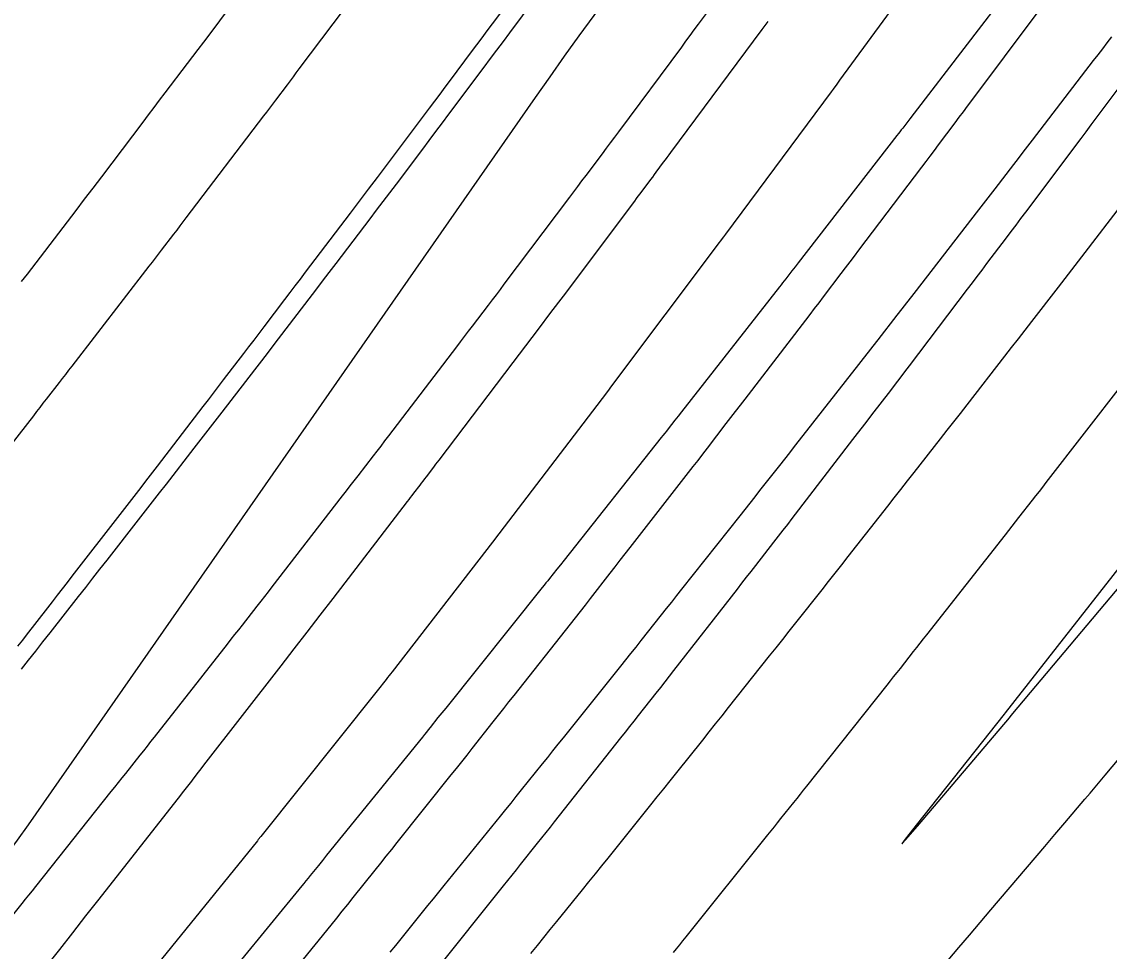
# Model space of a CAD drawing. Extents: x 1005228 to 1008882, y 1883389 to 1885754.
# Drawn here: x 1008265.2 to 1008294.8, y 1884647.8 to 1884673.12 of the extents above; entities that cross this region are included whole.
import ezdxf

# ---------------------------------------------------------------- set-up
doc = ezdxf.new("R2010")
doc.units = 0
for name, color, linetype in [('ATDIMS', 7, 'Continuous'), ('C-ANNO-NOTE', 7, 'Continuous'), ('TSOBSTACLE', 7, 'Continuous')]:
    doc.layers.add(name, color=color, linetype=linetype)

msp = doc.modelspace()

# ---------------------------------------------------------------- linework, layer by layer
at = {"layer": 'ATDIMS'}
for points in [[(1008279.167, 1884673.751), (1008278.473, 1884672.814), (1008278.3, 1884672.58), (1008278.125, 1884672.346), (1008277.951, 1884672.113), (1008277.776, 1884671.88), (1008276.817, 1884670.601), (1008276.638, 1884670.363), (1008276.459, 1884670.125), (1008276.281, 1884669.888), (1008276.102, 1884669.65), (1008275.387, 1884668.698), (1008275.208, 1884668.461), (1008275.029, 1884668.223), (1008274.849, 1884667.986), (1008274.669, 1884667.749), (1008273.743, 1884666.534), (1008273.56, 1884666.292), (1008273.376, 1884666.051), (1008273.192, 1884665.81), (1008273.008, 1884665.568), (1008272.272, 1884664.603), (1008272.088, 1884664.362), (1008271.903, 1884664.121), (1008271.719, 1884663.881), (1008271.533, 1884663.64), (1008270.641, 1884662.485), (1008270.452, 1884662.24), (1008270.263, 1884661.996), (1008270.074, 1884661.751), (1008269.885, 1884661.507), (1008269.129, 1884660.528), (1008268.939, 1884660.284), (1008268.75, 1884660.04), (1008268.56, 1884659.796), (1008268.369, 1884659.553), (1008267.51, 1884658.456), (1008267.316, 1884658.208), (1008267.122, 1884657.96), (1008266.928, 1884657.713), (1008266.734, 1884657.465), (1008265.957, 1884656.474), (1008265.763, 1884656.227), (1008265.568, 1884655.98), (1008265.373, 1884655.733), (1008265.177, 1884655.486)], [(1008270.874, 1884673.537), (1008270.288, 1884672.756), (1008270.141, 1884672.561), (1008269.994, 1884672.366), (1008269.847, 1884672.171), (1008269.699, 1884671.977), (1008269.092, 1884671.178), (1008268.942, 1884670.98), (1008268.792, 1884670.781), (1008268.642, 1884670.583), (1008268.492, 1884670.385), (1008267.364, 1884668.896), (1008267.131, 1884668.59), (1008266.898, 1884668.283), (1008266.665, 1884667.977), (1008266.432, 1884667.672), (1008265.34, 1884666.245), (1008265.184, 1884666.042)], [(1008295.126, 1884668.12), (1008294.135, 1884666.829), (1008293.954, 1884666.594), (1008293.773, 1884666.359), (1008293.592, 1884666.124), (1008293.41, 1884665.889), (1008292.682, 1884664.951), (1008292.5, 1884664.716), (1008292.318, 1884664.481), (1008292.136, 1884664.247), (1008291.954, 1884664.012), (1008290.922, 1884662.683), (1008290.743, 1884662.452), (1008290.563, 1884662.222), (1008290.384, 1884661.991), (1008290.203, 1884661.761), (1008289.482, 1884660.841), (1008289.302, 1884660.611), (1008289.121, 1884660.381), (1008288.941, 1884660.151), (1008288.761, 1884659.921), (1008287.688, 1884658.553), (1008287.51, 1884658.327), (1008287.332, 1884658.101), (1008287.154, 1884657.875), (1008286.975, 1884657.649), (1008286.26, 1884656.747), (1008286.082, 1884656.522), (1008285.903, 1884656.297), (1008285.724, 1884656.071), (1008285.545, 1884655.846), (1008284.431, 1884654.44), (1008284.255, 1884654.218), (1008284.078, 1884653.997), (1008283.902, 1884653.775), (1008283.725, 1884653.554), (1008283.017, 1884652.67), (1008282.84, 1884652.449), (1008282.663, 1884652.228), (1008282.486, 1884652.008), (1008282.309, 1884651.787), (1008281.152, 1884650.343), (1008280.978, 1884650.126), (1008280.803, 1884649.909), (1008280.629, 1884649.692), (1008280.453, 1884649.476), (1008279.752, 1884648.61), (1008279.577, 1884648.393), (1008279.401, 1884648.177), (1008279.226, 1884647.96), (1008279.051, 1884647.744)]]:
    msp.add_lwpolyline(points, dxfattribs=at)
at = {"layer": 'C-ANNO-NOTE'}
msp.add_lwpolyline([(1008262.497, 1884647.391), (1008264.178, 1884649.599), (1008264.484, 1884650.007), (1008264.786, 1884650.417), (1008265.085, 1884650.831), (1008265.378, 1884651.248), (1008279.187, 1884671.059), (1008279.58, 1884671.62), (1008279.976, 1884672.179), (1008280.375, 1884672.736), (1008280.777, 1884673.291), (1008282.388, 1884675.508), (1008282.79, 1884676.063), (1008283.19, 1884676.619), (1008283.587, 1884677.178), (1008283.982, 1884677.738), (1008294.687, 1884692.979)], dxfattribs=at)
at = {"layer": 'TSOBSTACLE'}
for points in [[(1008290.243, 1884675.33), (1008287.463, 1884671.525), (1008287.444, 1884671.498), (1008287.424, 1884671.472), (1008287.405, 1884671.445), (1008287.385, 1884671.419), (1008287.288, 1884671.286), (1008287.229, 1884671.207), (1008284.359, 1884667.334), (1008284.33, 1884667.295), (1008284.301, 1884667.257), (1008284.214, 1884667.141), (1008284.185, 1884667.102), (1008281.226, 1884663.165), (1008281.207, 1884663.14), (1008281.188, 1884663.115), (1008281.112, 1884663.016), (1008278.064, 1884659.017), (1008278.046, 1884658.994), (1008278.011, 1884658.948), (1008275.277, 1884655.412), (1008275.237, 1884655.361), (1008275.197, 1884655.31), (1008275.157, 1884655.259), (1008275.117, 1884655.208), (1008274.872, 1884654.896), (1008274.869, 1884654.893), (1008271.701, 1884650.927), (1008271.633, 1884650.843), (1008271.611, 1884650.815), (1008268.493, 1884646.964)], [(1008274.869, 1884674.665), (1008272.742, 1884671.831), (1008272.662, 1884671.725), (1008272.582, 1884671.618), (1008272.502, 1884671.511), (1008272.422, 1884671.404), (1008272.101, 1884670.978), (1008272.021, 1884670.871), (1008271.94, 1884670.765), (1008271.86, 1884670.658), (1008271.779, 1884670.552), (1008269.665, 1884667.775), (1008269.581, 1884667.666), (1008269.498, 1884667.556), (1008269.414, 1884667.446), (1008269.331, 1884667.337), (1008268.996, 1884666.898), (1008268.912, 1884666.788), (1008268.828, 1884666.678), (1008268.744, 1884666.569), (1008268.66, 1884666.46), (1008266.559, 1884663.739), (1008266.472, 1884663.627), (1008266.385, 1884663.514), (1008266.298, 1884663.401), (1008266.211, 1884663.289), (1008265.863, 1884662.838), (1008265.775, 1884662.726), (1008265.688, 1884662.613), (1008265.601, 1884662.501), (1008265.513, 1884662.389), (1008263.425, 1884659.723)], [(1008292.197, 1884674.157), (1008289.49, 1884670.629), (1008289.374, 1884670.477), (1008289.179, 1884670.223), (1008289.14, 1884670.172), (1008289.101, 1884670.122), (1008289.061, 1884670.071), (1008289.022, 1884670.02), (1008286.335, 1884666.555), (1008286.25, 1884666.446), (1008286.165, 1884666.337), (1008285.996, 1884666.118), (1008285.953, 1884666.064), (1008285.911, 1884666.009), (1008285.868, 1884665.955), (1008285.825, 1884665.9), (1008283.158, 1884662.497), (1008283.066, 1884662.38), (1008282.974, 1884662.263), (1008282.791, 1884662.029), (1008282.745, 1884661.971), (1008282.699, 1884661.913), (1008282.653, 1884661.854), (1008282.607, 1884661.796), (1008279.959, 1884658.455), (1008279.86, 1884658.33), (1008279.762, 1884658.206), (1008279.564, 1884657.957), (1008279.515, 1884657.895), (1008279.465, 1884657.833), (1008279.416, 1884657.771), (1008279.366, 1884657.709), (1008276.739, 1884654.428), (1008276.634, 1884654.296), (1008276.528, 1884654.165), (1008276.317, 1884653.901), (1008276.264, 1884653.835), (1008276.211, 1884653.769), (1008276.158, 1884653.703), (1008276.105, 1884653.638), (1008273.497, 1884650.418), (1008273.385, 1884650.279), (1008273.272, 1884650.14), (1008273.046, 1884649.862), (1008272.99, 1884649.792), (1008272.934, 1884649.723), (1008272.877, 1884649.653), (1008272.82, 1884649.584), (1008270.235, 1884646.424)], [(1008264.557, 1884648.297), (1008265.207, 1884649.104), (1008265.3, 1884649.22), (1008265.393, 1884649.335), (1008265.485, 1884649.451), (1008265.577, 1884649.567), (1008267.634, 1884652.153), (1008267.733, 1884652.276), (1008267.831, 1884652.4), (1008267.929, 1884652.524), (1008268.028, 1884652.647), (1008268.421, 1884653.142), (1008268.519, 1884653.266), (1008268.617, 1884653.39), (1008268.715, 1884653.514), (1008268.812, 1884653.638), (1008270.797, 1884656.17), (1008270.899, 1884656.299), (1008271.001, 1884656.429), (1008271.102, 1884656.558), (1008271.204, 1884656.688), (1008271.61, 1884657.206), (1008271.711, 1884657.336), (1008271.812, 1884657.466), (1008271.913, 1884657.596), (1008272.014, 1884657.726), (1008273.932, 1884660.206), (1008274.036, 1884660.342), (1008274.141, 1884660.478), (1008274.246, 1884660.613), (1008274.351, 1884660.749), (1008274.77, 1884661.292), (1008274.875, 1884661.427), (1008274.979, 1884661.563), (1008275.084, 1884661.7), (1008275.188, 1884661.836), (1008277.037, 1884664.262), (1008277.145, 1884664.404), (1008277.254, 1884664.546), (1008277.362, 1884664.688), (1008277.47, 1884664.83), (1008277.902, 1884665.397), (1008278.01, 1884665.54), (1008278.118, 1884665.682), (1008278.226, 1884665.824), (1008278.333, 1884665.967), (1008280.114, 1884668.336), (1008280.225, 1884668.485), (1008280.337, 1884668.633), (1008280.448, 1884668.781), (1008280.56, 1884668.93), (1008281.005, 1884669.524), (1008281.117, 1884669.672), (1008281.228, 1884669.821), (1008281.339, 1884669.97), (1008281.449, 1884670.119), (1008283.162, 1884672.43), (1008283.276, 1884672.585), (1008283.391, 1884672.74), (1008283.506, 1884672.895), (1008283.621, 1884673.05), (1008284.08, 1884673.67)], [(1008278.589, 1884673.85), (1008278.004, 1884673.061), (1008277.862, 1884672.869), (1008277.719, 1884672.677), (1008277.577, 1884672.485), (1008277.433, 1884672.294), (1008276.86, 1884671.529), (1008276.717, 1884671.338), (1008276.574, 1884671.147), (1008276.43, 1884670.955), (1008276.287, 1884670.764), (1008275.114, 1884669.202), (1008274.871, 1884668.878), (1008274.627, 1884668.554), (1008274.382, 1884668.231), (1008274.138, 1884667.908), (1008272.912, 1884666.294), (1008272.772, 1884666.109), (1008272.632, 1884665.924), (1008272.492, 1884665.74), (1008272.352, 1884665.555), (1008271.787, 1884664.809), (1008271.65, 1884664.628), (1008271.512, 1884664.447), (1008271.374, 1884664.266), (1008271.236, 1884664.085), (1008270.683, 1884663.362), (1008270.544, 1884663.182), (1008270.406, 1884663.001), (1008270.268, 1884662.82), (1008270.129, 1884662.64), (1008268.884, 1884661.016), (1008268.63, 1884660.685), (1008268.375, 1884660.355), (1008268.12, 1884660.025), (1008267.865, 1884659.695), (1008266.564, 1884658.019), (1008266.429, 1884657.845), (1008266.294, 1884657.671), (1008266.16, 1884657.497), (1008266.025, 1884657.323), (1008265.481, 1884656.62), (1008265.348, 1884656.449), (1008265.216, 1884656.279), (1008265.083, 1884656.108)], [(1008292.83, 1884673.351), (1008291.05, 1884670.97), (1008290.937, 1884670.819), (1008290.824, 1884670.668), (1008290.711, 1884670.517), (1008290.599, 1884670.366), (1008290.147, 1884669.762), (1008290.034, 1884669.612), (1008289.921, 1884669.461), (1008289.807, 1884669.311), (1008289.694, 1884669.16), (1008287.979, 1884666.896), (1008287.858, 1884666.737), (1008287.738, 1884666.578), (1008287.617, 1884666.42), (1008287.497, 1884666.261), (1008287.014, 1884665.625), (1008286.894, 1884665.466), (1008286.773, 1884665.307), (1008286.652, 1884665.149), (1008286.53, 1884664.99), (1008284.878, 1884662.839), (1008284.75, 1884662.672), (1008284.622, 1884662.506), (1008284.494, 1884662.339), (1008284.366, 1884662.172), (1008283.854, 1884661.506), (1008283.726, 1884661.339), (1008283.598, 1884661.173), (1008283.469, 1884661.007), (1008283.34, 1884660.841), (1008281.75, 1884658.797), (1008281.615, 1884658.623), (1008281.479, 1884658.45), (1008281.344, 1884658.276), (1008281.209, 1884658.102), (1008280.667, 1884657.406), (1008280.532, 1884657.233), (1008280.396, 1884657.059), (1008280.26, 1884656.886), (1008280.124, 1884656.713), (1008278.594, 1884654.773), (1008278.451, 1884654.592), (1008278.309, 1884654.411), (1008278.166, 1884654.23), (1008278.023, 1884654.05), (1008277.453, 1884653.326), (1008277.31, 1884653.146), (1008277.167, 1884652.965), (1008277.024, 1884652.785), (1008276.88, 1884652.605), (1008275.41, 1884650.766), (1008275.261, 1884650.578), (1008275.111, 1884650.391), (1008274.961, 1884650.203), (1008274.811, 1884650.016), (1008274.212, 1884649.266), (1008274.062, 1884649.079), (1008273.912, 1884648.892), (1008273.761, 1884648.705), (1008273.61, 1884648.518), (1008272.188, 1884646.761)], [(1008265.874, 1884647.399), (1008266.231, 1884647.854), (1008266.588, 1884648.309), (1008266.945, 1884648.764), (1008267.302, 1884649.219), (1008269.426, 1884651.929), (1008269.498, 1884652.022), (1008269.571, 1884652.115), (1008269.716, 1884652.301), (1008269.753, 1884652.347), (1008269.789, 1884652.394), (1008269.825, 1884652.44), (1008269.861, 1884652.487), (1008270.01, 1884652.679), (1008270.083, 1884652.774), (1008270.157, 1884652.869), (1008272.261, 1884655.58), (1008272.615, 1884656.037), (1008272.968, 1884656.494), (1008273.321, 1884656.952), (1008273.673, 1884657.411), (1008275.698, 1884660.051), (1008275.741, 1884660.107), (1008275.783, 1884660.163), (1008275.826, 1884660.219), (1008275.869, 1884660.275), (1008276.04, 1884660.498), (1008276.083, 1884660.554), (1008276.126, 1884660.61), (1008276.168, 1884660.666), (1008276.211, 1884660.722), (1008276.385, 1884660.953), (1008276.429, 1884661.01), (1008276.472, 1884661.067), (1008276.515, 1884661.124), (1008276.559, 1884661.182), (1008278.576, 1884663.839), (1008278.918, 1884664.29), (1008279.26, 1884664.742), (1008279.601, 1884665.195), (1008279.941, 1884665.647), (1008281.883, 1884668.234), (1008281.932, 1884668.3), (1008281.981, 1884668.365), (1008282.03, 1884668.43), (1008282.079, 1884668.496), (1008282.275, 1884668.758), (1008282.324, 1884668.823), (1008282.373, 1884668.889), (1008282.422, 1884668.954), (1008282.471, 1884669.02), (1008282.671, 1884669.29), (1008282.72, 1884669.357), (1008282.77, 1884669.424), (1008282.82, 1884669.491), (1008282.869, 1884669.558), (1008285.357, 1884672.908), (1008285.41, 1884672.98), (1008285.463, 1884673.051), (1008285.516, 1884673.123)], [(1008294.861, 1884672.705), (1008294.738, 1884672.543), (1008294.614, 1884672.381), (1008294.491, 1884672.22), (1008294.367, 1884672.058), (1008292.707, 1884669.894), (1008292.58, 1884669.728), (1008292.453, 1884669.563), (1008292.326, 1884669.397), (1008292.199, 1884669.232), (1008291.691, 1884668.571), (1008291.564, 1884668.405), (1008291.437, 1884668.24), (1008291.309, 1884668.075), (1008291.182, 1884667.91), (1008289.546, 1884665.801), (1008289.415, 1884665.632), (1008289.284, 1884665.464), (1008289.153, 1884665.295), (1008289.022, 1884665.127), (1008288.499, 1884664.452), (1008288.368, 1884664.284), (1008288.237, 1884664.115), (1008288.106, 1884663.947), (1008287.974, 1884663.779), (1008286.363, 1884661.724), (1008286.228, 1884661.552), (1008286.094, 1884661.38), (1008285.959, 1884661.209), (1008285.824, 1884661.037), (1008285.285, 1884660.35), (1008285.151, 1884660.178), (1008285.015, 1884660.007), (1008284.88, 1884659.835), (1008284.745, 1884659.664), (1008283.159, 1884657.663), (1008283.02, 1884657.488), (1008282.882, 1884657.313), (1008282.743, 1884657.139), (1008282.604, 1884656.964), (1008282.05, 1884656.264), (1008281.911, 1884656.089), (1008281.772, 1884655.915), (1008281.633, 1884655.74), (1008281.493, 1884655.566), (1008279.933, 1884653.618), (1008279.791, 1884653.44), (1008279.648, 1884653.262), (1008279.506, 1884653.084), (1008279.363, 1884652.907), (1008278.793, 1884652.195), (1008278.65, 1884652.017), (1008278.507, 1884651.839), (1008278.364, 1884651.662), (1008278.22, 1884651.484), (1008276.686, 1884649.59), (1008276.54, 1884649.409), (1008276.393, 1884649.228), (1008276.246, 1884649.047), (1008276.1, 1884648.866), (1008275.513, 1884648.142), (1008275.367, 1884647.961), (1008275.22, 1884647.781)], [(1008295.116, 1884671.4), (1008294.57, 1884670.67), (1008294.434, 1884670.488), (1008294.298, 1884670.306), (1008294.161, 1884670.123), (1008294.025, 1884669.941), (1008292.521, 1884667.93), (1008292.389, 1884667.755), (1008292.258, 1884667.579), (1008292.126, 1884667.404), (1008291.993, 1884667.229), (1008291.463, 1884666.53), (1008291.331, 1884666.355), (1008291.198, 1884666.18), (1008291.066, 1884666.005), (1008290.933, 1884665.831), (1008289.355, 1884663.749), (1008289.228, 1884663.581), (1008289.1, 1884663.413), (1008288.972, 1884663.245), (1008288.843, 1884663.078), (1008288.329, 1884662.408), (1008288.201, 1884662.241), (1008288.072, 1884662.074), (1008287.944, 1884661.906), (1008287.815, 1884661.739), (1008286.162, 1884659.588), (1008286.039, 1884659.427), (1008285.915, 1884659.267), (1008285.791, 1884659.107), (1008285.666, 1884658.947), (1008285.168, 1884658.307), (1008285.044, 1884658.147), (1008284.919, 1884657.987), (1008284.795, 1884657.827), (1008284.67, 1884657.667), (1008282.942, 1884655.447), (1008282.823, 1884655.294), (1008282.703, 1884655.141), (1008282.583, 1884654.988), (1008282.463, 1884654.835), (1008281.981, 1884654.225), (1008281.861, 1884654.072), (1008281.741, 1884653.92), (1008281.62, 1884653.767), (1008281.5, 1884653.615), (1008279.695, 1884651.326), (1008279.579, 1884651.18), (1008279.464, 1884651.035), (1008279.348, 1884650.889), (1008279.232, 1884650.744), (1008278.768, 1884650.163), (1008278.652, 1884650.018), (1008278.536, 1884649.873), (1008278.42, 1884649.727), (1008278.304, 1884649.582), (1008276.425, 1884647.232)], [(1008295.162, 1884663.255), (1008293.075, 1884660.565), (1008292.983, 1884660.446), (1008292.89, 1884660.327), (1008292.798, 1884660.209), (1008292.705, 1884660.091), (1008292.334, 1884659.618), (1008292.242, 1884659.5), (1008292.149, 1884659.381), (1008292.056, 1884659.263), (1008291.964, 1884659.145), (1008289.829, 1884656.424), (1008289.739, 1884656.309), (1008289.649, 1884656.194), (1008289.559, 1884656.08), (1008289.468, 1884655.966), (1008289.106, 1884655.508), (1008289.015, 1884655.394), (1008288.924, 1884655.28), (1008288.834, 1884655.165), (1008288.743, 1884655.051), (1008286.561, 1884652.3), (1008286.473, 1884652.189), (1008286.385, 1884652.078), (1008286.297, 1884651.968), (1008286.209, 1884651.857), (1008285.855, 1884651.415), (1008285.766, 1884651.305), (1008285.678, 1884651.194), (1008285.589, 1884651.084), (1008285.501, 1884650.974), (1008283.272, 1884648.192), (1008283.186, 1884648.085), (1008283.1, 1884647.979), (1008283.014, 1884647.872), (1008282.928, 1884647.765)], [(1008295.167, 1884658.369), (1008291.971, 1884654.295), (1008291.941, 1884654.256), (1008289.547, 1884651.237), (1008289.249, 1884650.857), (1008289.155, 1884650.726), (1008289.265, 1884650.844), (1008289.58, 1884651.21), (1008292.082, 1884654.159), (1008292.107, 1884654.189), (1008292.181, 1884654.278), (1008295.453, 1884658.175)], [(1008290.413, 1884647.562), (1008290.705, 1884647.903), (1008290.996, 1884648.244), (1008291.287, 1884648.586), (1008291.577, 1884648.928), (1008293.044, 1884650.656), (1008293.318, 1884650.979), (1008293.592, 1884651.303), (1008294.141, 1884651.949), (1008294.278, 1884652.111), (1008294.415, 1884652.273), (1008294.552, 1884652.435), (1008294.688, 1884652.598), (1008296.54, 1884654.804)]]:
    msp.add_lwpolyline(points, dxfattribs=at)

doc.saveas('drawing.dxf')
